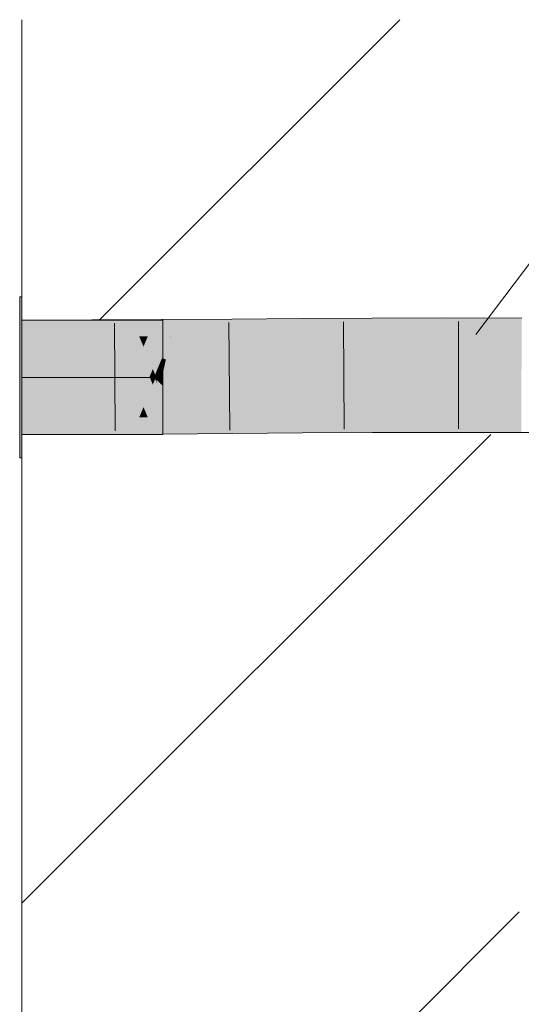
# Model space of a CAD drawing. Extents: x -620 to 300, y 62 to 1112.
# Tile 278 of 291: x 250.41 to 251.81, y 851.09 to 853.85. Entities that reach past the tile are written whole.
import ezdxf
from ezdxf.lldxf.tags import DXFTag

# ---------------------------------------------------------------- set-up
doc = ezdxf.new("R2010")
doc.units = 0
doc.layers.get('0').update_dxf_attribs({"lineweight": 13})
doc.layers.add('E_Detail_Linie_Text_Bem', color=7, linetype='Continuous', lineweight=13)
for name, color, linetype, lineweight, true_color in [('E_Detail_Wandschraffur', 7, 'Continuous', 5, 0xc0c0c0), ('E_Leerrohr 32-A06GA2B18I', 7, 'Continuous', 9, 0x00b300), ('E_Leerrohr 32-Shading', 7, 'Continuous', 9, 0x00b300)]:
    doc.layers.add(name, color=color, linetype=linetype, lineweight=lineweight, true_color=true_color)
tags = doc.linetypes.add('fein_strichliert', pattern=[4, 1, -2, 1]).pattern_tags.tags
tags[8:9] = [DXFTag(74, 4), DXFTag(75, 0), DXFTag(340, '0'), DXFTag(46, 0.0), DXFTag(50, 0.0), DXFTag(44, 0.0), DXFTag(45, 0.0)]
tags[6:7] = [DXFTag(74, 4), DXFTag(75, 0), DXFTag(340, '0'), DXFTag(46, 0.0), DXFTag(50, 0.0), DXFTag(44, 0.0), DXFTag(45, 0.0)]
tags[4:5] = [DXFTag(74, 4), DXFTag(75, 0), DXFTag(340, '0'), DXFTag(46, 0.0), DXFTag(50, 0.0), DXFTag(44, 0.0), DXFTag(45, 0.0)]
tags = doc.linetypes.add('STRICHPUNKT2-A06GA2B08I', pattern=[12.7, 6.35, -3.175, 0, -3.175]).pattern_tags.tags
tags[10:11] = [DXFTag(74, 4), DXFTag(75, 0), DXFTag(340, '0'), DXFTag(46, 0.0), DXFTag(50, 0.0), DXFTag(44, 0.0), DXFTag(45, 0.0)]
tags[8:9] = [DXFTag(74, 4), DXFTag(75, 0), DXFTag(340, '0'), DXFTag(46, 0.0), DXFTag(50, 0.0), DXFTag(44, 0.0), DXFTag(45, 0.0)]
tags[6:7] = [DXFTag(74, 4), DXFTag(75, 0), DXFTag(340, '0'), DXFTag(46, 0.0), DXFTag(50, 0.0), DXFTag(44, 0.0), DXFTag(45, 0.0)]
tags[4:5] = [DXFTag(74, 4), DXFTag(75, 0), DXFTag(340, '0'), DXFTag(46, 0.0), DXFTag(50, 0.0), DXFTag(44, 0.0), DXFTag(45, 0.0)]

# ---------------------------------------------------------------- blocks, each defined once
blk = doc.blocks.new('Shading-A06GA1NC8I', base_point=(250.7456, 748.2247))
at = {"layer": 'E_Leerrohr 32-Shading', "color": 94, "true_color": 0x009800}
for points in [[(250.4128, 852.8468), (250.4128, 853.0718), (250.4068, 852.8468), (250.4068, 853.0718)], [(250.5497, 853.0068), (250.4128, 853.0068), (250.7097, 852.8468), (250.4128, 852.8468)], [(250.5628, 853.0068), (250.5497, 853.0068), (250.7228, 852.8468), (250.7097, 852.8468)], [(250.6278, 853.0068), (250.5628, 853.0068), (250.7787, 852.8558), (250.7776, 852.8547)], [(250.7776, 852.8547), (250.5628, 853.0068), (250.7697, 852.8468), (250.7228, 852.8468)], [(250.6278, 853.0068), (250.7528, 852.8818), (250.8068, 853.0068), (250.8068, 852.9358)], [(250.8068, 852.9358), (250.7528, 852.8818), (250.8068, 852.8708), (250.7853, 852.8493)], [(250.4128, 852.6218), (250.4128, 852.8468), (250.4068, 852.6218), (250.4068, 852.8468)], [(250.7097, 852.8468), (250.4128, 852.8468), (250.5497, 852.6868), (250.4128, 852.6868)], [(250.7228, 852.8468), (250.7097, 852.8468), (250.5628, 852.6868), (250.5497, 852.6868)], [(250.7717, 852.8448), (250.7228, 852.8468), (250.6278, 852.6868), (250.5628, 852.6868)], [(250.7697, 852.8468), (250.7228, 852.8468), (250.7717, 852.8448)], [(250.7853, 852.8493), (250.7776, 852.8547), (250.7828, 852.8468), (250.7697, 852.8468)], [(250.7828, 852.8468), (250.7697, 852.8468), (250.7853, 852.8443), (250.7717, 852.8448)], [(250.7776, 852.8547), (250.7853, 852.8493), (250.7787, 852.8558)], [(250.7828, 852.8468), (250.7878, 852.8468), (250.7853, 852.8493)], [(250.7853, 852.8443), (250.7878, 852.8468), (250.7828, 852.8468)], [(250.8003, 852.8643), (250.7853, 852.8493), (250.8068, 852.8468), (250.7878, 852.8468)], [(250.8068, 852.8468), (250.7878, 852.8468), (250.8068, 852.8228), (250.7853, 852.8443)], [(250.8068, 852.8708), (250.8003, 852.8643), (250.8068, 852.8643)], [(250.8003, 852.8643), (250.8068, 852.8468), (250.8068, 852.8643)], [(250.7717, 852.8448), (250.6278, 852.6868), (250.7787, 852.8378)], [(250.7853, 852.8443), (250.7528, 852.8118), (250.8068, 852.8228), (250.8068, 852.7578)], [(250.7853, 852.8443), (250.7717, 852.8448), (250.7787, 852.8378)], [(250.7528, 852.8118), (250.6278, 852.6868), (250.8068, 852.7578), (250.8068, 852.6868)]]:
    blk.add_solid(points, dxfattribs=at)
at = {"layer": 'E_Leerrohr 32-Shading', "color": 96, "true_color": 0x007b00}
for points in [[(251.3918, 852.9951), (251.3918, 853.0124), (251.1956, 852.9931), (251.1955, 853.0112)], [(251.5883, 852.9961), (251.5883, 853.0129), (251.3918, 852.9951), (251.3918, 853.0124)], [(251.8096, 852.9955), (251.8096, 853.0126), (251.5883, 852.9961), (251.5883, 853.0129)], [(250.4128, 853.0068), (250.4128, 852.96), (250.5497, 853.0071), (250.5553, 853.0048)], [(250.6082, 852.983), (250.5553, 853.0048), (250.6083, 852.9616), (250.4157, 852.9609)], [(250.5553, 853.0048), (250.5628, 853.0071), (250.5497, 853.0071)], [(250.5628, 853.0071), (250.5553, 853.0048), (250.6082, 852.9885), (250.6082, 852.983)], [(250.6082, 852.9885), (250.6081, 853.0073), (250.5628, 853.0071)], [(250.6081, 853.0073), (250.7409, 852.9611), (250.6278, 853.0073)], [(250.6081, 853.0073), (250.6082, 852.9885), (250.7409, 852.9611), (250.6759, 852.9608)], [(250.6759, 852.9608), (250.6082, 852.9885), (250.6629, 852.9607), (250.6082, 852.983)], [(250.6278, 853.0073), (250.8038, 852.9777), (250.8036, 853.0083)], [(250.6278, 853.0073), (250.7409, 852.9611), (250.8038, 852.9777), (250.7646, 852.9612)], [(250.8778, 853.0089), (250.8036, 853.0083), (250.8038, 852.9777)], [(250.8039, 852.9615), (250.8778, 853.0089), (250.8038, 852.9777)], [(250.8778, 853.0089), (250.8039, 852.9615), (250.9428, 853.0093), (250.8297, 852.9617)], [(250.8953, 852.9893), (250.8297, 852.9617), (250.9996, 852.9906), (250.9998, 852.9629)], [(250.9428, 853.0093), (250.8953, 852.9893), (250.9994, 853.0098), (250.9996, 852.9906)], [(251.1956, 852.9931), (251.1955, 853.0112), (250.9996, 852.9906), (250.9994, 853.0098)], [(250.9998, 852.9629), (251.1958, 852.9644), (250.9996, 852.9906), (251.1956, 852.9931)], [(251.1958, 852.9644), (251.392, 852.9655), (251.1956, 852.9931), (251.3918, 852.9951)], [(251.3918, 852.9951), (251.392, 852.9704), (251.5883, 852.9961), (251.5883, 852.9714)], [(251.5883, 852.9961), (251.5883, 852.9714), (251.8096, 852.9955), (251.8095, 852.9708)], [(250.4157, 852.9609), (250.4128, 852.96), (250.6083, 852.9616), (250.6083, 852.9604)], [(250.6595, 852.9621), (250.6082, 852.983), (250.6083, 852.9616)], [(250.6629, 852.9607), (250.6595, 852.9621), (250.6083, 852.9604), (250.6083, 852.9616)], [(250.7646, 852.9612), (250.8039, 852.9615), (250.8038, 852.9777)], [(251.392, 852.9704), (251.392, 852.9655), (251.5883, 852.9714), (251.5883, 852.9661)], [(251.5883, 852.9714), (251.5883, 852.9661), (251.8095, 852.9708), (251.8095, 852.9658)], [(251.1974, 852.7156), (251.1973, 852.7381), (251.0016, 852.7131), (251.0014, 852.7366)], [(251.3931, 852.7175), (251.393, 852.7393), (251.1974, 852.7156), (251.1973, 852.7381)], [(251.5885, 852.7186), (251.5885, 852.7398), (251.3931, 852.7175), (251.393, 852.7393)], [(251.8087, 852.718), (251.8088, 852.7395), (251.5885, 852.7186), (251.5885, 852.7398)], [(250.6092, 852.7341), (250.4128, 852.6868), (250.6093, 852.7119), (250.5497, 852.6871)], [(250.4128, 852.6868), (250.6092, 852.7341), (250.4128, 852.7337)], [(250.5497, 852.6871), (250.5628, 852.6871), (250.6093, 852.7119), (250.6093, 852.7065)], [(250.6629, 852.7344), (250.6092, 852.7341), (250.6093, 852.7119)], [(250.6093, 852.7065), (250.6093, 852.6873), (250.7409, 852.7349), (250.6278, 852.6874)], [(250.6093, 852.7065), (250.7409, 852.7349), (250.6759, 852.7345)], [(250.6759, 852.7345), (250.6629, 852.7344), (250.6093, 852.7065), (250.6093, 852.7119)], [(250.8055, 852.7183), (250.7409, 852.7349), (250.8057, 852.6894), (250.6287, 852.6877)], [(250.7409, 852.7349), (250.8055, 852.7183), (250.7646, 852.735)], [(250.8055, 852.7183), (250.8054, 852.7352), (250.7646, 852.735)], [(250.8054, 852.7352), (250.8778, 852.6888), (250.8297, 852.7354), (250.9428, 852.6893)], [(250.8778, 852.6888), (250.8054, 852.7352), (250.8055, 852.7183)], [(250.8055, 852.7183), (250.8057, 852.6894), (250.8743, 852.6902)], [(251.0014, 852.7366), (250.8297, 852.7354), (251.0016, 852.7131), (250.888, 852.7117)], [(250.888, 852.7117), (250.9385, 852.691), (251.0016, 852.7131), (251.0018, 852.6918)], [(251.0018, 852.6918), (251.1976, 852.6943), (251.0016, 852.7131), (251.1974, 852.7156)], [(251.1976, 852.6943), (251.3932, 852.6964), (251.1974, 852.7156), (251.3931, 852.7175)], [(251.3932, 852.6964), (251.5885, 852.6973), (251.3931, 852.7175), (251.5885, 852.7186)], [(251.5885, 852.6973), (251.8086, 852.6968), (251.5885, 852.7186), (251.8087, 852.718)], [(250.5628, 852.6871), (250.6093, 852.6873), (250.6093, 852.7065)], [(250.6287, 852.6877), (250.6278, 852.6874), (250.8057, 852.6894), (250.8057, 852.6884)], [(250.8057, 852.6894), (250.8057, 852.6884), (250.8743, 852.6902), (250.8778, 852.6888)], [(250.9385, 852.691), (250.9428, 852.6893), (251.0018, 852.6918), (251.0018, 852.6898)], [(251.0018, 852.6898), (251.1976, 852.6912), (251.0018, 852.6918), (251.1976, 852.6943)], [(251.1976, 852.6912), (251.3932, 852.6924), (251.1976, 852.6943), (251.3932, 852.6964)], [(251.3932, 852.6924), (251.5885, 852.693), (251.3932, 852.6964), (251.5885, 852.6973)], [(251.5885, 852.693), (251.8086, 852.6926), (251.5885, 852.6973), (251.8086, 852.6968)]]:
    blk.add_solid(points, dxfattribs=at)
at = {"layer": 'E_Leerrohr 32-Shading', "color": 94, "true_color": 0x00ac00}
for points in [[(250.6083, 852.9575), (250.6083, 852.9604), (250.4128, 852.9578), (250.4128, 852.96)], [(250.4128, 852.8468), (250.6087, 852.8472), (250.4128, 852.9578), (250.6083, 852.9575)], [(250.6643, 852.9573), (250.6629, 852.9607), (250.6083, 852.9575), (250.6083, 852.9604)], [(250.7097, 852.8478), (250.6643, 852.9573), (250.6087, 852.8472), (250.6083, 852.9575)], [(250.6759, 852.9608), (250.6629, 852.9607), (250.7228, 852.8479), (250.7097, 852.8478)], [(250.7409, 852.9611), (250.6759, 852.9608), (250.7787, 852.87), (250.776, 852.8633)], [(250.776, 852.8633), (250.6759, 852.9608), (250.7697, 852.8481), (250.7228, 852.8479)], [(250.7409, 852.9611), (250.7528, 852.9326), (250.7646, 852.9612)], [(250.8039, 852.9615), (250.7528, 852.9326), (250.8043, 852.9003), (250.7853, 852.8542)], [(250.7528, 852.9326), (250.8039, 852.9615), (250.7646, 852.9612)], [(250.8297, 852.9617), (250.8039, 852.9615), (250.8043, 852.9003)], [(250.8285, 852.9566), (250.8297, 852.9617), (250.8276, 852.9566)], [(250.9998, 852.9557), (250.9998, 852.9629), (250.8285, 852.9566), (250.8297, 852.9617)], [(251.1958, 852.9547), (251.1958, 852.9644), (250.9998, 852.9557), (250.9998, 852.9629)], [(251.392, 852.9539), (251.392, 852.9655), (251.1958, 852.9547), (251.1958, 852.9644)], [(251.5883, 852.9534), (251.5883, 852.9661), (251.392, 852.9539), (251.392, 852.9655)], [(251.8095, 852.9537), (251.8095, 852.9658), (251.5883, 852.9534), (251.5883, 852.9661)], [(250.8154, 852.8969), (250.8285, 852.9566), (250.8043, 852.9003), (250.8276, 852.9566)], [(251.0003, 852.8959), (250.9998, 852.9557), (250.8154, 852.8969), (250.8285, 852.9566)], [(251.0003, 852.8959), (251.1962, 852.8949), (250.9998, 852.9557), (251.1958, 852.9547)], [(251.1962, 852.8949), (251.3923, 852.8941), (251.1958, 852.9547), (251.392, 852.9539)], [(251.3923, 852.8941), (251.5884, 852.8937), (251.392, 852.9539), (251.5883, 852.9534)], [(251.5884, 852.8937), (251.8093, 852.8939), (251.5883, 852.9534), (251.8095, 852.9537)], [(250.8045, 852.872), (250.8044, 852.897), (250.7926, 852.872), (250.8029, 852.897)], [(250.8044, 852.897), (250.8043, 852.9003), (250.8029, 852.897)], [(250.8154, 852.8969), (250.8043, 852.9003), (250.8044, 852.897)], [(250.8044, 852.897), (250.8045, 852.872), (250.8154, 852.8969), (250.8099, 852.872)], [(250.8154, 852.8969), (250.8099, 852.872), (251.0003, 852.8959), (251.0004, 852.8724)], [(251.0004, 852.8724), (251.1964, 852.8729), (251.0003, 852.8959), (251.1962, 852.8949)], [(251.1964, 852.8729), (251.3924, 852.8732), (251.1962, 852.8949), (251.3923, 852.8941)], [(251.3924, 852.8732), (251.5884, 852.8734), (251.3923, 852.8941), (251.5884, 852.8937)], [(251.5884, 852.8734), (251.8092, 852.8733), (251.5884, 852.8937), (251.8093, 852.8939)], [(250.6092, 852.7341), (250.6087, 852.8472), (250.4128, 852.7337), (250.4128, 852.8468)], [(250.7097, 852.8478), (250.6087, 852.8472), (250.6629, 852.7344), (250.6092, 852.7341)], [(250.7228, 852.8479), (250.7097, 852.8478), (250.6759, 852.7345), (250.6629, 852.7344)], [(250.7717, 852.8434), (250.7228, 852.8479), (250.7409, 852.7349), (250.6759, 852.7345)], [(250.7697, 852.8481), (250.7228, 852.8479), (250.7717, 852.8434)], [(250.7853, 852.8542), (250.776, 852.8633), (250.7828, 852.8482), (250.7697, 852.8481)], [(250.7828, 852.8482), (250.7697, 852.8481), (250.7853, 852.8422), (250.7717, 852.8434)], [(250.776, 852.8633), (250.7853, 852.8542), (250.7787, 852.87)], [(250.7828, 852.8482), (250.7878, 852.8483), (250.7853, 852.8542)], [(250.7878, 852.8483), (250.7828, 852.8482), (250.7874, 852.8472), (250.7832, 852.8472)], [(250.7832, 852.8472), (250.7838, 852.8458), (250.7874, 852.8472), (250.7868, 852.8458)], [(250.7926, 852.872), (250.7853, 852.8542), (250.8047, 852.8483), (250.7878, 852.8483)], [(250.7868, 852.8458), (250.7882, 852.8458), (250.7874, 852.8472), (250.7879, 852.8472)], [(250.7879, 852.8472), (250.7878, 852.8483), (250.7874, 852.8472)], [(250.8047, 852.8472), (250.8047, 852.8483), (250.7879, 852.8472), (250.7878, 852.8483)], [(250.7882, 852.8458), (250.8047, 852.8458), (250.7879, 852.8472), (250.8047, 852.8472)], [(250.7926, 852.872), (250.8047, 852.8483), (250.8045, 852.872)], [(250.8045, 852.872), (250.8047, 852.8483), (250.8099, 852.872)], [(250.8099, 852.872), (250.8047, 852.8483), (251.0004, 852.8724), (251.0006, 852.8497)], [(251.0006, 852.8497), (250.8047, 852.8483), (251.0006, 852.8477), (250.8049, 852.8472)], [(250.8049, 852.8472), (250.8047, 852.8483), (250.8047, 852.8472)], [(250.8047, 852.8458), (250.8052, 852.8458), (250.8047, 852.8472), (250.8049, 852.8472)], [(250.8049, 852.8472), (250.8052, 852.8458), (251.0006, 852.8477), (251.0006, 852.8447)], [(251.0006, 852.8497), (251.1965, 852.8512), (251.0004, 852.8724), (251.1964, 852.8729)], [(251.1966, 852.8481), (251.1965, 852.8512), (251.0006, 852.8477), (251.0006, 852.8497)], [(251.0006, 852.8447), (251.1966, 852.8437), (251.0006, 852.8477), (251.1966, 852.8481)], [(251.1965, 852.8512), (251.3925, 852.8524), (251.1964, 852.8729), (251.3924, 852.8732)], [(251.3925, 852.8484), (251.3925, 852.8524), (251.1966, 852.8481), (251.1965, 852.8512)], [(251.1966, 852.8437), (251.3925, 852.8429), (251.1966, 852.8481), (251.3925, 852.8484)], [(251.3925, 852.8524), (251.5884, 852.853), (251.3924, 852.8732), (251.5884, 852.8734)], [(251.5884, 852.8486), (251.5884, 852.853), (251.3925, 852.8484), (251.3925, 852.8524)], [(251.3925, 852.8429), (251.5884, 852.8425), (251.3925, 852.8484), (251.5884, 852.8486)], [(251.5884, 852.853), (251.8091, 852.8527), (251.5884, 852.8734), (251.8092, 852.8733)], [(251.8091, 852.8485), (251.8091, 852.8527), (251.5884, 852.8486), (251.5884, 852.853)], [(251.5884, 852.8425), (251.8091, 852.8427), (251.5884, 852.8486), (251.8091, 852.8485)], [(250.7717, 852.8434), (250.7409, 852.7349), (250.7787, 852.8264)], [(250.8054, 852.7352), (250.7908, 852.8289), (250.7528, 852.7635), (250.7853, 852.8422)], [(250.7853, 852.8422), (250.7717, 852.8434), (250.7787, 852.8264)], [(250.7838, 852.8458), (250.7853, 852.8422), (250.7868, 852.8458)], [(250.7853, 852.8422), (250.7908, 852.8289), (250.7868, 852.8458), (250.7882, 852.8458)], [(250.805, 852.7947), (250.8047, 852.8458), (250.7908, 852.8289), (250.7882, 852.8458)], [(250.7908, 852.8289), (250.8054, 852.7352), (250.805, 852.7947)], [(250.805, 852.7947), (250.8297, 852.7354), (250.8047, 852.8458), (250.8052, 852.8458)], [(250.8052, 852.8458), (250.8297, 852.7354), (251.0006, 852.8447), (251.0014, 852.7366)], [(251.0014, 852.7366), (251.1973, 852.7381), (251.0006, 852.8447), (251.1966, 852.8437)], [(251.1973, 852.7381), (251.393, 852.7393), (251.1966, 852.8437), (251.3925, 852.8429)], [(251.393, 852.7393), (251.5885, 852.7398), (251.3925, 852.8429), (251.5884, 852.8425)], [(251.5885, 852.7398), (251.8088, 852.7395), (251.5884, 852.8425), (251.8091, 852.8427)], [(250.8054, 852.7352), (250.8297, 852.7354), (250.805, 852.7947)], [(250.7528, 852.7635), (250.7409, 852.7349), (250.7646, 852.735)], [(250.8054, 852.7352), (250.7528, 852.7635), (250.7646, 852.735)]]:
    blk.add_solid(points, dxfattribs=at)
blk = doc.blocks.new('Referenz-A06GA2B38I')
at = {"layer": 'E_Detail_Linie_Text_Bem', "color": 0, "linetype": 'Continuous', "ltscale": 0.13}
blk.add_line((251.6812, 852.9662), (253.3507, 855.1745), dxfattribs=at)
at = {"layer": 'E_Detail_Linie_Text_Bem', "linetype": 'Continuous', "ltscale": 0.13}
blk.add_line((250.4128, 842.0467), (250.4128, 853.8467), dxfattribs=at)
at = {"layer": 'E_Detail_Wandschraffur', "linetype": 'fein_strichliert', "ltscale": 0.13}
for p, q in [((250.6288, 853.0068), (251.4687, 853.8467)), ((250.4128, 849.9623), (251.803, 851.3525))]:
    blk.add_line(p, q, dxfattribs=at)
at = {"layer": 'E_Detail_Wandschraffur', "linetype": 'ByBlock', "ltscale": 0.13}
blk.add_line((250.4128, 851.3765), (251.7231, 852.6868), dxfattribs=at)
at = {"layer": 'E_Leerrohr 32-A06GA2B18I', "linetype": 'Continuous', "ltscale": 0.13}
for p, q in [((250.4128, 853.0718), (250.4068, 853.0718)), ((250.4068, 852.94), (250.4068, 853.0718)), ((250.4128, 852.94), (250.4128, 853.0718)), ((251.3918, 853.0124), (251.1955, 853.0112)), ((251.5883, 853.013), (251.3918, 853.0124)), ((251.8097, 853.0126), (251.5883, 853.013)), ((250.6081, 853.0072), (250.4128, 853.0068)), ((250.4128, 853.0068), (250.4128, 852.6868)), ((250.8068, 853.0068), (250.4128, 853.0068)), ((250.4128, 852.9131), (250.4128, 853.0068)), ((250.8036, 853.0083), (250.6081, 853.0072)), ((250.6721, 852.998), (250.6735, 852.6972)), ((250.9994, 853.0098), (250.8036, 853.0083)), ((250.8068, 852.9131), (250.8068, 853.0068)), ((250.9917, 853.0001), (250.9939, 852.6993)), ((251.1955, 853.0112), (250.9994, 853.0098)), ((251.312, 853.0023), (251.3136, 852.7015)), ((251.6328, 853.0033), (251.6328, 852.7025)), ((250.4068, 852.7536), (250.4068, 852.94)), ((250.4128, 852.7536), (250.4128, 852.94)), ((250.4128, 852.7805), (250.4128, 852.9131)), ((250.8068, 852.7805), (250.8068, 852.9131)), ((250.4128, 852.6868), (250.4128, 852.7805)), ((250.8068, 852.6868), (250.8068, 852.7805)), ((250.4068, 852.6218), (250.4068, 852.7536)), ((250.4128, 852.6218), (250.4128, 852.7536)), ((250.6093, 852.6872), (250.4128, 852.6868)), ((250.4128, 852.6868), (250.8068, 852.6868)), ((250.8057, 852.6883), (250.6093, 852.6872)), ((251.0018, 852.6898), (250.8057, 852.6883)), ((251.1976, 852.6912), (251.0018, 852.6898)), ((251.3932, 852.6924), (251.1976, 852.6912)), ((251.5885, 852.693), (251.3932, 852.6924)), ((251.8086, 852.6926), (251.5885, 852.693)), ((252.0289, 852.6915), (251.8086, 852.6926)), ((250.4068, 852.6218), (250.4128, 852.6218))]:
    blk.add_line(p, q, dxfattribs=at)
at = {"layer": 'E_Leerrohr 32-A06GA2B18I', "linetype": 'STRICHPUNKT2-A06GA2B08I', "lineweight": 5, "ltscale": 0.13}
blk.add_line((250.4128, 852.8468), (250.8068, 852.8468), dxfattribs=at)

msp = doc.modelspace()

# ---------------------------------------------------------------- block references
at = {"color": 8, "lineweight": 25, "ltscale": 0.25, "true_color": 0x808080}
msp.add_blockref('Referenz-A06GA2B38I', (0, 0), dxfattribs=at)
msp.add_blockref('Shading-A06GA1NC8I', (250.7456, 748.2247))

doc.saveas('drawing.dxf')
